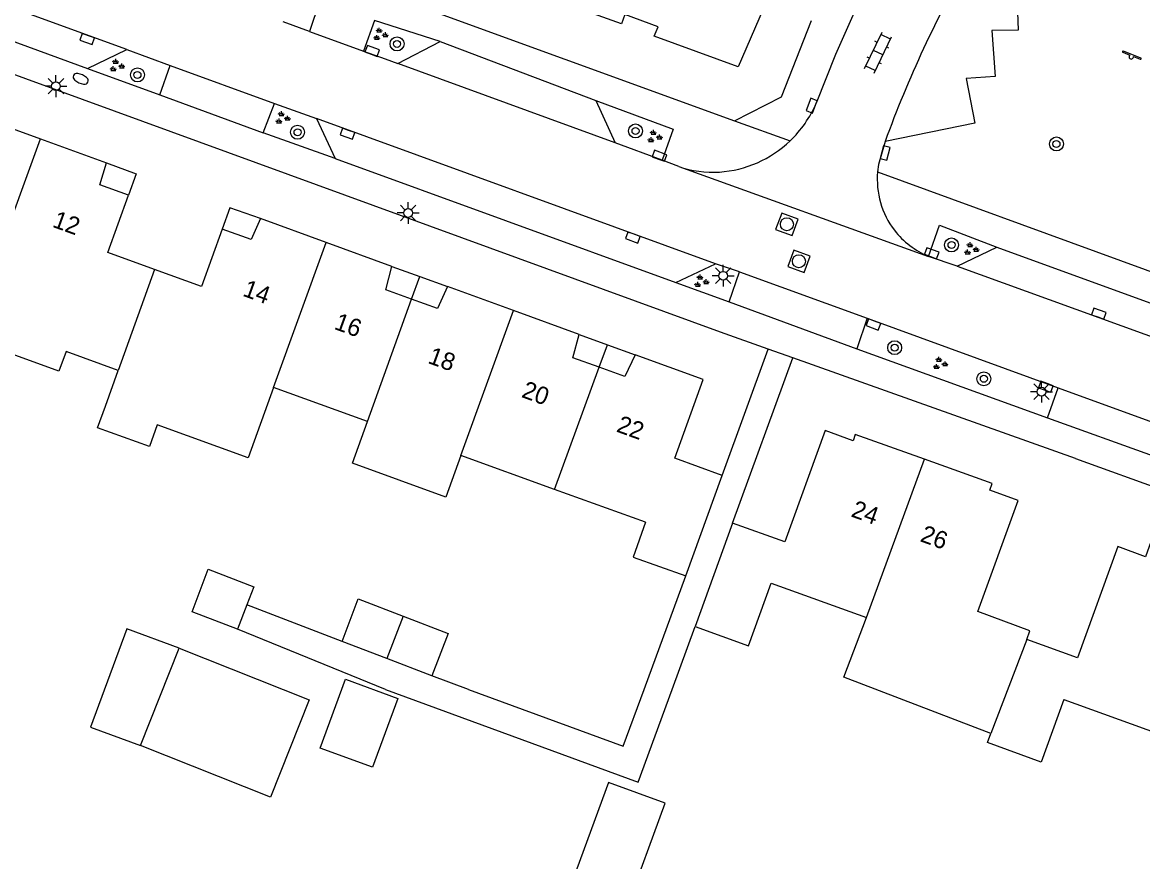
# Model space of a CAD drawing. Extents: x 137999 to 141000, y 397500 to 400501.
# Drawn here: x 138827.8 to 138891.8, y 399990.1 to 400038.2 of the extents above; entities that cross this region are included whole.
import ezdxf

# ---------------------------------------------------------------- set-up
doc = ezdxf.new("R2010")
doc.units = 0
for name, color, linetype in [('gg-afsc-erfafscheiding', 7, 'Continuous'), ('gg-anno-huisnummerreeks BGT', 7, 'Continuous'), ('gg-bbg-bijgebouw', 7, 'Continuous'), ('gg-bbg-gedigitaliseerde bebouwing', 7, 'Continuous'), ('gg-bbg-gedigitaliseerde bijgebouw', 7, 'Continuous'), ('gg-bbg-hoofdgebouw', 7, 'Continuous'), ('gg-bbg-luifel en loopbrug', 7, 'Continuous'), ('gg-bbg-onder overbouw', 7, 'Continuous'), ('gg-bbg-pand overbouw', 7, 'Continuous'), ('gg-bbg-tussenscheiding', 7, 'Continuous'), ('gg-bbg-tussenscheiding niveau 01', 7, 'Continuous'), ('gg-knt-verharding', 7, 'Continuous'), ('gg-knt-verharding nz', 7, 'Continuous'), ('gt-grn-weggrens', 7, 'Continuous'), ('gt-symb-boom', 7, 'Continuous'), ('gt-symb-brandkraan', 7, 'Continuous'), ('gt-symb-groenvak', 7, 'Continuous'), ('gt-symb-klinker verharding', 7, 'Continuous'), ('gt-symb-kolk', 7, 'Continuous'), ('gt-symb-lichtmast', 7, 'Continuous'), ('gt-symb-rioolschacht', 7, 'Continuous'), ('gt-symb-speelvoorziening', 7, 'Continuous')]:
    doc.layers.add(name, color=color, linetype=linetype)

# ---------------------------------------------------------------- blocks, each defined once
blk = doc.blocks.new('gt0-KOLK')
at = {"layer": 'gt-symb-kolk'}
blk.add_lwpolyline([(0, 0), (0.375, 0), (0.375, 0.4), (-0.375, 0.4), (-0.375, 0), (0, 0)], dxfattribs=at)
blk = doc.blocks.new('gt0-GRVAK')
at = {"layer": 'gt-symb-groenvak'}
for p, q in [((-0.11, 0.189), (-0.228, 0.24)), ((-0.182, 0.153), (0.088, 0.153)), ((-0.091, 0.211), (-0.156, 0.322)), ((-0.047, 0.214), (-0.047, 0.393)), ((-0.004, 0.211), (0.061, 0.322)), ((0.015, 0.189), (0.133, 0.24)), ((0.262, -0.052), (0.197, 0.059)), ((0.305, -0.049), (0.305, 0.13)), ((0.349, -0.052), (0.414, 0.059)), ((-0.245, -0.228), (-0.363, -0.177)), ((-0.318, -0.264), (-0.047, -0.264)), ((-0.226, -0.206), (-0.291, -0.095)), ((-0.183, -0.203), (-0.183, -0.024)), ((-0.139, -0.206), (-0.074, -0.095)), ((-0.12, -0.228), (-0.002, -0.177)), ((0.243, -0.074), (0.125, -0.023)), ((0.17, -0.11), (0.441, -0.11)), ((0.368, -0.074), (0.486, -0.023))]:
    blk.add_line(p, q, dxfattribs=at)
blk = doc.blocks.new('gt0-BOOM')
at = {"layer": 'gt-symb-boom'}
for radius in [0.4, 0.2]:
    blk.add_circle((0, 0), radius, dxfattribs=at)
blk = doc.blocks.new('gt0-KL1')
at = {"layer": 'gt-symb-klinker verharding'}
for p, q in [((-1.15, 0.3), (1.15, 0.3)), ((-1, -0.3), (-1, 0.3)), ((-0.5, 0.3), (-0.5, 0.45)), ((0, -0.3), (0, 0.3)), ((0.5, 0.3), (0.5, 0.45)), ((1, -0.3), (1, 0.3)), ((-1.15, -0.3), (1.15, -0.3)), ((-0.5, -0.45), (-0.5, -0.3)), ((0.5, -0.45), (0.5, -0.3))]:
    blk.add_line(p, q, dxfattribs=at)
blk = doc.blocks.new('gt0-LMAST')
at = {"layer": 'gt-symb-lichtmast'}
for p, q in [((-0.182, 0.173), (-0.447, 0.438)), ((-0.005, 0.246), (-0.005, 0.621)), ((0.172, 0.173), (0.437, 0.438)), ((-0.255, -0.004), (-0.63, -0.004)), ((-0.182, -0.181), (-0.447, -0.446)), ((-0.005, -0.254), (-0.005, -0.629)), ((0.437, -0.446), (0.172, -0.181)), ((0.245, -0.004), (0.62, -0.004))]:
    blk.add_line(p, q, dxfattribs=at)
blk.add_circle((-0.005, -0.004), 0.25, dxfattribs=at)
blk = doc.blocks.new('gt0-BR')
at = {"layer": 'gt-symb-brandkraan'}
for centre, radius, start, end in [((-0.244, 0), 0.206, 107.56694, 252.43307), ((0.599, -2.664), 3, 106.89205, 107.56694), ((0, -0.691), 0.938, 73.10799, 106.89205), ((-0.599, -2.664), 3, 72.43309, 73.10799), ((0.244, 0), 0.206, 287.56695, 72.43309), ((0.599, 2.664), 3, 252.43307, 253.10797), ((0, 0.691), 0.938, 253.10797, 286.89206), ((-0.599, 2.664), 3, 286.89206, 287.56695)]:
    blk.add_arc(centre, radius, start, end, dxfattribs=at)
blk = doc.blocks.new('gt0-RS')
at = {"layer": 'gt-symb-rioolschacht'}
blk.add_lwpolyline([(-0.5, -0.5), (0.5, -0.5), (0.5, 0.5), (-0.5, 0.5)], close=True, dxfattribs=at)
blk.add_circle((0, 0), 0.375, dxfattribs=at)
blk = doc.blocks.new('gt0-SV')
at = {"layer": 'gt-symb-speelvoorziening'}
for p, q in [((-0.477, 0.255), (-0.08, 0.096)), ((0.542, -0.076), (-0.449, 0.324)), ((0.125, 0.014), (0.515, -0.143))]:
    blk.add_line(p, q, dxfattribs=at)
for centre, radius, start, end in [((-0.466, 0.291), 0.0369, 63.6251, 252.66016), ((-0.002, -0.005), 0.128, 127.68665, 8.59861), ((0.531, -0.111), 0.0363, 243.50852, 72.54358)]:
    blk.add_arc(centre, radius, start, end, dxfattribs=at)

msp = doc.modelspace()

# ---------------------------------------------------------------- linework, layer by layer
at = {"layer": 'gg-afsc-erfafscheiding'}
for p, q in [((138867.783, 400012.235), (138870.417, 400019.469)), ((138868.381, 400009.509), (138871.825, 400018.968)), ((138863.317, 400000), (138865.702, 400006.497)), ((138846.037, 400002.743), (138840.593, 400004.831)), ((138864.918, 400000), (138866.236, 400003.59)), ((138848.525, 400000), (138840.064, 400003.443)), ((138853.278, 400000), (138851.175, 400000.772))]:
    msp.add_line(p, q, dxfattribs=at)
for points in [[(138848.525, 400000), (138862.972, 399994.697), (138864.918, 400000)], [(138853.278, 400000), (138862.125, 399996.753), (138863.317, 400000)]]:
    msp.add_lwpolyline(points, dxfattribs=at)
at = {"layer": 'gg-bbg-bijgebouw'}
for p, q in [((138840.593, 400004.831), (138840.064, 400003.443)), ((138834.513, 399996.785), (138836.725, 400002.36)), ((138848.608, 400001.757), (138846.037, 400002.743)), ((138851.175, 400000.772), (138848.608, 400001.757))]:
    msp.add_line(p, q, dxfattribs=at)
for points in [[(138840.064, 400003.443), (138837.457, 400004.437), (138838.383, 400006.866), (138840.99, 400005.872), (138840.593, 400004.831)], [(138846.037, 400002.743), (138846.967, 400005.171), (138849.536, 400004.187)], [(138849.536, 400004.187), (138852.105, 400003.202), (138851.175, 400000.772)], [(138836.725, 400002.36), (138844.165, 399999.408), (138841.953, 399993.833), (138834.513, 399996.785)]]:
    msp.add_lwpolyline(points, dxfattribs=at)
at = {"layer": 'gg-bbg-gedigitaliseerde bebouwing'}
for p, q in [((138832.502, 400016.203), (138833.24, 400018.246)), ((138847.496, 400015.319), (138842.121, 400017.266)), ((138858.198, 400011.442), (138852.842, 400013.382)), ((138863.404, 400009.556), (138858.198, 400011.442)), ((138887.342, 399999.428), (138892.763, 399997.457))]:
    msp.add_line(p, q, dxfattribs=at)
for points in [[(138833.24, 400018.246), (138830.255, 400019.325), (138829.846, 400018.201), (138824.635, 400020.098), (138825.762, 400023.195)], [(138842.121, 400017.266), (138840.668, 400013.25), (138835.465, 400015.132), (138835.018, 400013.896), (138832.055, 400014.968), (138832.502, 400016.203)], [(138852.842, 400013.382), (138851.978, 400010.996), (138846.631, 400012.932), (138847.496, 400015.319)], [(138883.147, 399997.477), (138874.741, 400000.699), (138876.047, 400004.105)]]:
    msp.add_lwpolyline(points, dxfattribs=at)
at = {"layer": 'gg-bbg-gedigitaliseerde bijgebouw'}
for points in [[(138846.23, 400000.585), (138849.234, 399999.482), (138847.787, 399995.54), (138844.783, 399996.642), (138846.23, 400000.585)], [(138859.05, 399988.579), (138862.285, 399987.391), (138864.523, 399993.487), (138861.288, 399994.674), (138859.05, 399988.579)]]:
    msp.add_lwpolyline(points, dxfattribs=at)
at = {"layer": 'gg-bbg-hoofdgebouw'}
for p, q in [((138825.044, 400032.844), (138828.781, 400031.489)), ((138828.781, 400031.489), (138832.566, 400030.116)), ((138845.123, 400025.566), (138841.368, 400026.929)), ((138848.895, 400024.196), (138845.123, 400025.566)), ((138855.847, 400021.67), (138852.078, 400023.041)), ((138859.613, 400020.301), (138855.847, 400021.67)), ((138865.702, 400006.497), (138867.783, 400012.235)), ((138868.381, 400009.509), (138866.236, 400003.59))]:
    msp.add_line(p, q, dxfattribs=at)
for points in [[(138876.154, 400052.834), (138868.695, 400035.612), (138863.895, 400037.371), (138864.127, 400037.892), (138862.223, 400038.598), (138862.028, 400038.062), (138857.214, 400039.806), (138858.411, 400042.577)], [(138835.318, 400024.013), (138832.643, 400024.986), (138833.825, 400028.266)], [(138839.183, 400026.328), (138837.995, 400023.039), (138835.318, 400024.013)], [(138867.783, 400012.235), (138865.074, 400013.217), (138866.708, 400017.721), (138862.8, 400019.142)], [(138879.353, 400013.16), (138875.404, 400014.577), (138875.284, 400014.211), (138873.67, 400014.801), (138871.37, 400008.439), (138868.381, 400009.509)], [(138885.208, 400002.853), (138885.388, 400003.352), (138882.405, 400004.453), (138884.712, 400010.807), (138883.105, 400011.4), (138883.237, 400011.767), (138879.353, 400013.16)], [(138863.404, 400009.556), (138862.694, 400007.569), (138865.702, 400006.497)], [(138896.451, 400007.601), (138892.527, 400009.031), (138892, 400007.585), (138890.413, 400008.163)], [(138890.413, 400008.163), (138888.114, 400001.803), (138885.208, 400002.853)], [(138866.236, 400003.59), (138869.3, 400002.486), (138870.593, 400006.076), (138876.047, 400004.105)], [(138887.342, 399999.428), (138886.034, 399995.839), (138882.959, 399996.96), (138883.147, 399997.477)]]:
    msp.add_lwpolyline(points, dxfattribs=at)
at = {"layer": 'gg-bbg-luifel en loopbrug'}
msp.add_lwpolyline([(138836.725, 400002.36), (138833.721, 400003.463), (138831.655, 399997.834), (138834.513, 399996.785)], dxfattribs=at)
at = {"layer": 'gg-bbg-onder overbouw'}
for points in [[(138833.825, 400028.266), (138832.185, 400028.855), (138832.566, 400030.116)], [(138841.368, 400026.929), (138840.84, 400025.73), (138839.183, 400026.328)], [(138850.022, 400022.32), (138848.536, 400022.857), (138848.895, 400024.196)], [(138852.078, 400023.041), (138851.507, 400021.784), (138850.022, 400022.32)], [(138860.757, 400018.422), (138859.252, 400018.965), (138859.613, 400020.301)], [(138862.8, 400019.142), (138862.219, 400017.895), (138860.757, 400018.422)]]:
    msp.add_lwpolyline(points, dxfattribs=at)
at = {"layer": 'gg-bbg-pand overbouw'}
for p, q in [((138848.895, 400024.196), (138850.49, 400023.617)), ((138850.49, 400023.617), (138852.078, 400023.041)), ((138859.613, 400020.301), (138861.231, 400019.713)), ((138861.231, 400019.713), (138862.8, 400019.142))]:
    msp.add_line(p, q, dxfattribs=at)
for points in [[(138832.566, 400030.116), (138834.269, 400029.497), (138833.825, 400028.266)], [(138841.368, 400026.929), (138839.62, 400027.549), (138839.183, 400026.328)]]:
    msp.add_lwpolyline(points, dxfattribs=at)
at = {"layer": 'gg-bbg-tussenscheiding'}
for p, q in [((138825.762, 400023.195), (138828.781, 400031.489)), ((138842.121, 400017.266), (138845.123, 400025.566)), ((138835.318, 400024.013), (138833.24, 400018.246)), ((138847.496, 400015.319), (138850.022, 400022.32)), ((138852.842, 400013.382), (138855.847, 400021.67)), ((138858.198, 400011.442), (138860.757, 400018.422)), ((138876.047, 400004.105), (138879.353, 400013.16)), ((138849.536, 400004.187), (138848.608, 400001.757)), ((138885.208, 400002.853), (138883.147, 399997.477))]:
    msp.add_line(p, q, dxfattribs=at)
at = {"layer": 'gg-bbg-tussenscheiding niveau 01'}
for p, q in [((138850.022, 400022.32), (138850.49, 400023.617)), ((138860.757, 400018.422), (138861.231, 400019.713))]:
    msp.add_line(p, q, dxfattribs=at)
at = {"layer": 'gg-knt-verharding'}
for p, q in [((138867.696, 400020.437), (138805.531, 400043.085)), ((138811.988, 400042.593), (138831.477, 400035.524)), ((138848.456, 400039.817), (138868.499, 400032.518)), ((138844.755, 400039.333), (138844.176, 400037.627)), ((138844.176, 400037.627), (138842.665, 400038.183)), ((138847.895, 400038.269), (138847.261, 400036.515)), ((138851.654, 400037.06), (138847.895, 400038.269)), ((138844.176, 400037.627), (138847.261, 400036.515)), ((138849.237, 400035.797), (138851.654, 400037.06)), ((138851.654, 400037.06), (138860.554, 400033.677)), ((138831.477, 400035.524), (138833.735, 400036.597)), ((138833.735, 400036.597), (138836.213, 400035.681)), ((138847.261, 400036.515), (138848.511, 400036.064)), ((138835.623, 400034.002), (138836.213, 400035.681)), ((138836.213, 400035.681), (138842.174, 400033.522)), ((138848.511, 400036.064), (138849.237, 400035.797)), ((138831.477, 400035.524), (138835.623, 400034.002)), ((138860.554, 400033.677), (138861.669, 400031.26)), ((138841.536, 400031.835), (138842.174, 400033.522)), ((138842.174, 400033.522), (138844.579, 400032.647)), ((138844.579, 400032.647), (138845.641, 400030.363)), ((138845.641, 400030.363), (138841.536, 400031.835)), ((138864.359, 400030.264), (138861.669, 400031.26)), ((138845.641, 400030.363), (138865.13, 400023.282)), ((138865.299, 400029.916), (138864.359, 400030.264)), ((138879.594, 400024.765), (138880.228, 400026.549)), ((138880.228, 400026.549), (138883.501, 400025.286)), ((138881.238, 400024.206), (138879.594, 400024.765)), ((138881.238, 400024.206), (138883.501, 400025.286)), ((138865.13, 400023.282), (138867.41, 400024.345)), ((138868.769, 400023.882), (138867.41, 400024.345)), ((138868.181, 400022.173), (138868.769, 400023.882)), ((138868.769, 400023.882), (138876.074, 400021.231)), ((138865.13, 400023.282), (138868.181, 400022.173)), ((138876.074, 400021.231), (138875.495, 400019.482)), ((138876.074, 400021.231), (138887.011, 400017.242)), ((138870.417, 400019.469), (138867.696, 400020.437)), ((138888.003, 400013.21), (138871.825, 400018.968)), ((138875.495, 400019.482), (138886.395, 400015.528)), ((138886.395, 400015.528), (138887.011, 400017.242)), ((138887.011, 400017.242), (138893.029, 400015.048)), ((138888.003, 400013.21), (138916.118, 400002.967))]:
    msp.add_line(p, q, dxfattribs=at)
for points in [[(138893.334, 400054.842), (138895.976, 400053.998), (138895.256, 400051.647), (138893.844, 400052.084), (138893.209, 400049.567), (138891.679, 400049.946), (138891.229, 400047.425), (138889.759, 400047.711), (138889.426, 400045.125), (138887.939, 400045.31), (138887.744, 400042.741), (138886.28, 400042.846), (138886.171, 400040.26), (138884.626, 400040.319), (138884.711, 400037.71), (138883.216, 400037.69), (138883.41, 400035.058), (138881.748, 400034.936), (138882.249, 400032.382), (138877.104, 400031.336)], [(138875.494, 400039.066), (138874.275, 400036.323), (138873.166, 400033.534)], [(138868.499, 400032.518), (138871.174, 400033.9), (138872.899, 400038.263)], [(138860.554, 400033.677), (138864.99, 400032.049), (138864.359, 400030.264)], [(138877.104, 400031.336), (138876.734, 400030.02), (138876.678, 400029.604)], [(138876.678, 400029.604), (138904.486, 400019.457), (138909.244, 400020.766)], [(138883.501, 400025.286), (138902.059, 400018.537), (138903.073, 400016.295)]]:
    msp.add_lwpolyline(points, dxfattribs=at)
for centre, radius, start, end in [((138867.176, 400036.084), 6.51, 313.63954, 336.93707), ((138867.176, 400036.086), 6.511, 273.96246, 313.63337), ((138867.251, 400035.383), 5.805, 250.34783, 273.70232), ((138881.445, 400029.168), 4.787, 174.77049, 217.35573), ((138881.536, 400029.322), 4.953, 218.13472, 246.91538)]:
    msp.add_arc(centre, radius, start, end, dxfattribs=at)
at = {"layer": 'gg-knt-verharding nz'}
for p, q in [((138833.735, 400036.597), (138810.957, 400044.868)), ((138861.669, 400031.26), (138849.237, 400035.797)), ((138835.623, 400034.002), (138841.536, 400031.835)), ((138867.41, 400024.345), (138844.579, 400032.647)), ((138881.238, 400024.206), (138903.073, 400016.295)), ((138868.181, 400022.173), (138875.495, 400019.482)), ((138886.395, 400015.528), (138892.434, 400013.359))]:
    msp.add_line(p, q, dxfattribs=at)
msp.add_arc((138941.483, 400007.797), 68.547, 150.2789, 159.91575, dxfattribs=at)
at = {"layer": 'gt-grn-weggrens'}
for p, q in [((138868.499, 400032.518), (138871.669, 400031.373)), ((138865.299, 400029.916), (138879.594, 400024.765)), ((138871.825, 400018.968), (138870.417, 400019.469))]:
    msp.add_line(p, q, dxfattribs=at)

# ---------------------------------------------------------------- block references
at = {"layer": 'gt-symb-boom'}
for p in [(138849.184, 400036.921), (138834.336, 400035.15), (138843.494, 400031.87), (138862.829, 400031.942), (138886.911, 400031.198), (138880.908, 400025.421), (138877.655, 400019.546), (138882.757, 400017.766)]:
    msp.add_blockref('gt0-BOOM', p, dxfattribs=at)
at = {"layer": 'gt-symb-brandkraan', "rotation": -24.334874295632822}
msp.add_blockref('gt0-BR', (138831.088, 400034.924), dxfattribs=at)
at = {"layer": 'gt-symb-groenvak'}
for p in [(138848.215, 400037.455), (138833.136, 400035.672), (138842.617, 400032.68), (138863.899, 400031.609), (138882.014, 400025.186), (138866.571, 400023.332), (138880.233, 400018.629)]:
    msp.add_blockref('gt0-GRVAK', p, dxfattribs=at)
at = {"layer": 'gt-symb-klinker verharding', "rotation": 64.40857585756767}
msp.add_blockref('gt0-KL1', (138876.705, 400036.425), dxfattribs=at)
at = {"layer": 'gt-symb-kolk'}
for p, rotation in [((138831.528, 400037.392), 160.18818811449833), ((138847.702, 400036.336), -20.120165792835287), ((138873.093, 400033.317), 68.77323173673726), ((138846.413, 400031.974), 160.00710602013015), ((138876.922, 400030.737), -104.77272395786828), ((138864.139, 400030.336), -19.757899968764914), ((138862.745, 400026.031), 160.11483488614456), ((138879.703, 400024.759), -20.790725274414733), ((138889.27, 400021.306), -19.88516511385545), ((138876.508, 400021.056), 159.39030706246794), ((138886.374, 400017.498), 160.18818811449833)]:
    msp.add_blockref('gt0-KOLK', p, dxfattribs=dict(at, rotation=rotation))
at = {"layer": 'gt-symb-lichtmast'}
for p in [(138829.677, 400034.511), (138849.823, 400027.255), (138867.846, 400023.666), (138886.061, 400017.032)]:
    msp.add_blockref('gt0-LMAST', p, dxfattribs=at)
at = {"layer": 'gt-symb-rioolschacht'}
for p, rotation in [((138871.489, 400026.607), -20.30124998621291), ((138872.176, 400024.491), 69.93365037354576)]:
    msp.add_blockref('gt0-RS', p, dxfattribs=dict(at, rotation=rotation))
at = {"layer": 'gt-symb-speelvoorziening'}
msp.add_blockref('gt0-SV', (138891.192, 400036.19), dxfattribs=at)

# ---------------------------------------------------------------- texts
at = {"layer": 'gg-anno-huisnummerreeks BGT'}
for s, rotation, p in [('12', 340.1, (138829.417, 400026.47)), ('14', 340.1, (138840.302, 400022.527)), ('16', 340.1, (138845.533, 400020.628)), ('18', 340.1, (138850.894, 400018.681)), ('20', 340.1, (138856.254, 400016.732)), ('22', 340.1, (138861.685, 400014.757)), ('24', 340.2, (138875.109, 400009.902)), ('26', 340.2, (138879.061, 400008.484))]:
    msp.add_text(s, height=1, rotation=rotation, dxfattribs=at).set_placement(p)

doc.saveas('drawing.dxf')
